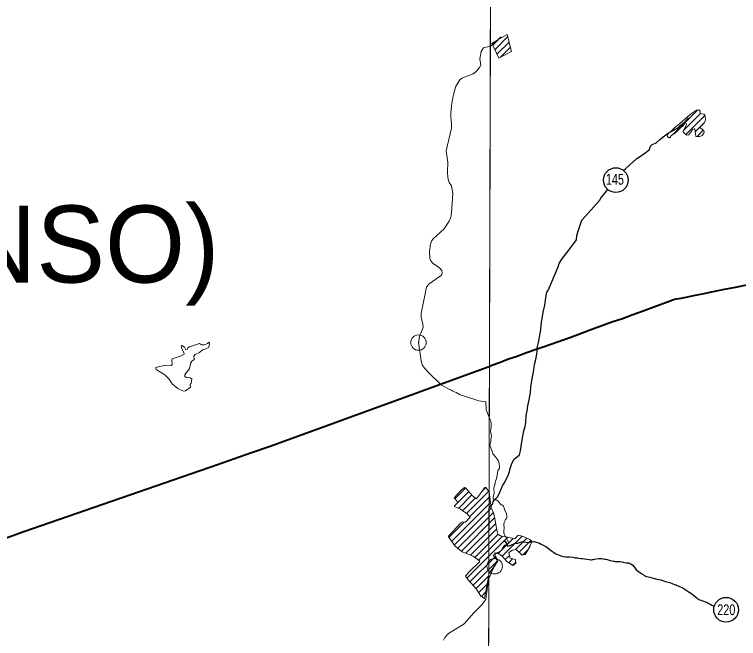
# Model space of a CAD drawing. Extents: x -1643653 to 4543381, y 1624270 to 13878484.
# Drawn here: x 582541 to 587242, y 8911844 to 8915895 of the extents above; entities that cross this region are included whole.
import ezdxf
from ezdxf.enums import TextEntityAlignment as Align

# ---------------------------------------------------------------- set-up
doc = ezdxf.new("R2010")
doc.units = 0
doc.header["$LTSCALE"] = 200
doc.header["$PDMODE"] = 32
doc.header["$PDSIZE"] = 100
doc.layers.add('6', color=7, linetype='Continuous', lineweight=13)
doc.layers.add('60', color=7, linetype='Continuous', lineweight=13)

msp = doc.modelspace()

# ---------------------------------------------------------------- linework, layer by layer
at = {"layer": '6'}
for p, q in [((585646.2, 8915694.7), (585684.3, 8915732.9)), ((585659.8, 8915665.9), (585742.7, 8915748.8)), ((585654.5, 8915713.5), (585659, 8915718.1)), ((585673.4, 8915637.1), (585751.8, 8915715.5)), ((585696.2, 8915617.4), (585761, 8915682.2)), ((586813.8, 8915113.8), (586974.3, 8915274.2)), ((586882.8, 8915140.3), (586994.4, 8915251.9)), ((586900.1, 8915115.2), (587023, 8915238.1)), ((586961.6, 8915134.2), (587014.3, 8915187)), ((586972, 8915102.2), (587012.5, 8915142.8)), ((586794.2, 8915094.1), (586800.9, 8915100.8)), ((585164.2, 8913764.7), (585168, 8913788.9)), ((585400.9, 8912751.3), (585470.7, 8912821)), ((585574.5, 8912797.6), (585600.5, 8912823.6)), ((585396.8, 8912704.8), (585490.4, 8912798.3)), ((585423.2, 8912688.8), (585510.1, 8912775.6)), ((585475.4, 8912656.1), (585619.8, 8912800.4)), ((585378.8, 8912474.6), (585631.4, 8912727.2)), ((585450.2, 8912673.2), (585533, 8912756.1)), ((585495.7, 8912633.9), (585626.7, 8912764.9)), ((585396.4, 8912449.8), (585636.2, 8912689.5)), ((585418.5, 8912429.5), (585650.2, 8912661.2)), ((585442.6, 8912411.1), (585658.2, 8912626.7)), ((585361.2, 8912499.4), (585461.2, 8912599.4)), ((585471.2, 8912397.3), (585665.1, 8912591.2)), ((585501.1, 8912384.8), (585671, 8912554.7)), ((585478.8, 8912235.2), (585744.3, 8912500.7)), ((585528.9, 8912370.1), (585680.2, 8912521.4)), ((585553.8, 8912352.6), (585708.5, 8912507.3)), ((585682.1, 8912396.1), (585779.6, 8912493.6)), ((585706.9, 8912378.4), (585836.5, 8912508)), ((585791.3, 8912420.4), (585866.7, 8912495.8)), ((585817.4, 8912404.1), (585893.6, 8912480.2)), ((585842.2, 8912386.5), (585874.3, 8912418.5)), ((585497.3, 8912211.3), (585658.6, 8912372.5)), ((585517.3, 8912188.8), (585677.4, 8912349)), ((585726.9, 8912356), (585754.2, 8912383.3)), ((585749.5, 8912336.2), (585775.3, 8912362)), ((585774.5, 8912318.7), (585795.5, 8912339.8)), ((585537.3, 8912166.4), (585618.5, 8912247.6)), ((585554.2, 8912140.9), (585609.2, 8912195.9)), ((585572, 8912116.2), (585600, 8912144.3))]:
    msp.add_line(p, q, dxfattribs=at)
for points in [[(585656.3, 8924738.8), (585614.8, 8909969.8), (585573.6, 8896026.7)], [(585659.6, 8915718.8), (585664, 8915721.8), (585674.1, 8915726.3), (585679.1, 8915730.6), (585692.1, 8915742.6), (585701, 8915749.9)], [(585414.9, 8915441.5), (585432.8, 8915470.1), (585444.4, 8915480.8), (585518.2, 8915510), (585536, 8915523.2), (585560.6, 8915550.4), (585569.1, 8915565.3), (585561.9, 8915607.2), (585571.5, 8915653.5), (585585.9, 8915678), (585631.7, 8915689.4), (585634.6, 8915690.8), (585639.6, 8915694.9), (585655.2, 8915714.2)], [(585387.2, 8915353.3), (585404.3, 8915424.6), (585414.9, 8915441.5)], [(585376.5, 8915206.1), (585374.8, 8915228.7), (585374.3, 8915258.9), (585377.8, 8915297.1), (585380.9, 8915318.6), (585384.2, 8915340.2), (585387.2, 8915353.3)], [(585344.3, 8915010.4), (585377.6, 8915157), (585377.3, 8915185), (585376.5, 8915206.1)], [(585258.2, 8914437.7), (585330, 8914503.1), (585362.7, 8914553.7), (585373.3, 8914579.2), (585378.8, 8914604.6), (585387.7, 8914732), (585378.4, 8914783.1), (585363.1, 8914804.4), (585355, 8914834.1), (585351.6, 8914872.3), (585354.6, 8914933.5), (585344.3, 8915010.4)], [(585317.3, 8914216), (585316.1, 8914232.9), (585298.9, 8914252.4), (585262, 8914276.7), (585242.9, 8914298.7), (585238.3, 8914309.6), (585235.2, 8914355.7), (585242.8, 8914403.2), (585251.4, 8914427.6), (585258.2, 8914437.7)], [(585206.8, 8914082.2), (585213.6, 8914117), (585218.3, 8914129.3), (585233.9, 8914146.7), (585314.4, 8914203.2), (585317.3, 8914215.7), (585317.3, 8914216)], [(585168, 8913788.9), (585170.2, 8913803.4), (585194, 8913862.9), (585192.3, 8913886.6), (585182.1, 8913928.2), (585182.1, 8913956.3), (585206.8, 8914082.2)], [(583623.7, 8913742.8), (583623.3, 8913744.4), (583627.1, 8913746.3), (583644.5, 8913734.8), (583653.4, 8913717.7), (583665.2, 8913722.5), (583666.7, 8913731.1), (583676.8, 8913738.3), (583741.4, 8913759.2), (583755.9, 8913751.1), (583774.9, 8913749.5), (583793.7, 8913757.9), (583802.4, 8913766.6), (583802.8, 8913766.1)], [(583802.8, 8913766.1), (583806.2, 8913762.1), (583805.2, 8913743.9), (583801.3, 8913733.7), (583784.9, 8913725.3), (583761, 8913718.8), (583741.9, 8913700.6), (583713.4, 8913686.5), (583705, 8913677.2), (583704.9, 8913669.1), (583709.5, 8913660.2), (583704.9, 8913652.1), (583693.4, 8913644.5), (583685.4, 8913633.9), (583677.6, 8913597.6), (583671.8, 8913586.7), (583652.7, 8913567.2), (583647.2, 8913556.2), (583648, 8913545.1), (583655.7, 8913537.4), (583682.8, 8913536.6), (583692.1, 8913529), (583688.8, 8913501.7), (583682.8, 8913491.9), (583683.7, 8913476)], [(585202.5, 8913598.6), (585187.4, 8913621.3), (585184.9, 8913630.1), (585183, 8913640.7), (585182.1, 8913645.8), (585164.2, 8913764.7)], [(583457.8, 8913603.4), (583457.8, 8913603.6), (583522.2, 8913617.7), (583557.9, 8913615.2), (583563.8, 8913622.4), (583562.2, 8913648.7), (583565.1, 8913658.5), (583624.2, 8913678.1), (583642.9, 8913689.1), (583643.7, 8913695.9), (583628.5, 8913724.3), (583623.7, 8913742.8)], [(583565.2, 8913497.4), (583544.3, 8913529.8), (583517.2, 8913556.5), (583460.7, 8913589.7), (583457.8, 8913603.4)], [(585365.1, 8913461), (585312.1, 8913489.8), (585233.9, 8913567.4), (585202.5, 8913598.6)], [(583683.7, 8913476), (583650.5, 8913452), (583639.2, 8913449.5), (583602.1, 8913467.3), (583565.2, 8913497.4)], [(585556.7, 8913386.5), (585456.6, 8913418.5), (585434.8, 8913426.6), (585408.2, 8913439.8), (585386, 8913450.3), (585374.6, 8913458.3), (585365.1, 8913461)], [(585630.2, 8913263.8), (585602.7, 8913329.2), (585600.5, 8913381), (585556.7, 8913386.5)], [(585736.2, 8912623.7), (585737.8, 8912631.2), (585738.3, 8912638), (585735.4, 8912652.4), (585724.9, 8912676.3), (585718.3, 8912696.1), (585715, 8912702.5), (585708.5, 8912708.9), (585700.5, 8912712.7), (585693.4, 8912718.1), (585681, 8912734.9), (585675.2, 8912740.7), (585669.2, 8912744.5), (585662.6, 8912744.7), (585653.1, 8912748.3), (585649.1, 8912753.1), (585647.6, 8912756.5), (585647.8, 8912762.3), (585652.8, 8912775.5), (585655.5, 8912788.5), (585655.4, 8912796.9), (585652.9, 8912813.2), (585653.4, 8912822.4), (585659.4, 8912841.6), (585663.8, 8912865.3), (585667.9, 8912876.9), (585671.8, 8912892.1), (585676, 8912920.4), (585680, 8912935.4), (585685.6, 8912942.4), (585689.2, 8912948.4), (585690.5, 8912953.8), (585690.6, 8912965.7), (585688.4, 8912978.7), (585685.4, 8912989.5), (585682.3, 8912996.3), (585663.9, 8913022.7), (585646, 8913043.7), (585639.3, 8913063.9), (585628.3, 8913091.6), (585627.9, 8913097.2), (585633.8, 8913122.4), (585634.1, 8913133.2), (585636.9, 8913159.3), (585636.4, 8913167.7), (585632.5, 8913187.7), (585636.7, 8913220.8), (585636.8, 8913228.4), (585635.7, 8913243), (585633.6, 8913253.8), (585630.2, 8913263.8)], [(585622.7, 8912796.8), (585600.5, 8912823.7), (585595.2, 8912825), (585539.5, 8912751.2), (585515.6, 8912769.3), (585469.4, 8912822.4), (585462.9, 8912823.7), (585443.5, 8912809), (585414.9, 8912778.3), (585415.6, 8912779)], [(585415.6, 8912779), (585396.2, 8912757.3), (585416.2, 8912731.2), (585414.5, 8912723), (585396.8, 8912705.3), (585396.8, 8912701), (585436.1, 8912682.8), (585481.6, 8912651.8), (585498.9, 8912629.7), (585486.4, 8912619.5), (585473.8, 8912602.6), (585466, 8912598.1), (585452.6, 8912601.9), (585439.9, 8912594.7), (585358.3, 8912507.7), (585358.3, 8912503.4), (585401.6, 8912442.4), (585447.4, 8912407.4), (585518.3, 8912377.6), (585561.9, 8912346.9), (585558.9, 8912339.9), (585492.8, 8912277.7), (585470.1, 8912248.8), (585485.7, 8912224.4), (585539.5, 8912164), (585568.8, 8912118.3), (585592.6, 8912103), (585622.1, 8912267.7)], [(585622.1, 8912267.7), (585652.2, 8912309.6), (585680.1, 8912345.6), (585648.2, 8912385.5), (585662.2, 8912391.5), (585674.1, 8912397.5), (585680.1, 8912397.5), (585708.1, 8912377.6), (585736.1, 8912345.6), (585776.1, 8912317.6), (585796.1, 8912333.6), (585794.1, 8912357.6), (585760.1, 8912365.6), (585754.1, 8912383.5), (585750.1, 8912401.5), (585774.1, 8912417.5), (585798.1, 8912421.5), (585838, 8912385.5), (585856, 8912389.5), (585890, 8912443.5), (585890, 8912449.5), (585902, 8912473.5), (585882, 8912489.5), (585838, 8912507.5), (585812.1, 8912515.5), (585790.1, 8912491.5), (585740.1, 8912501.5), (585696.1, 8912509.5), (585680.1, 8912521.5), (585672.1, 8912547.5), (585662.2, 8912609.5), (585650.2, 8912661.4), (585636.2, 8912689.4), (585622.7, 8912796.8)], [(585658.3, 8912313), (585669.3, 8912330.1), (585674.8, 8912344.1), (585674.7, 8912356.1), (585670, 8912363.9), (585669.5, 8912366.5), (585664.5, 8912377.1), (585660.4, 8912393.1), (585660.6, 8912399.1), (585661.4, 8912399.7), (585667, 8912398.8), (585671.5, 8912399.6), (585691.6, 8912407.8), (585703.4, 8912415.2), (585710.9, 8912433.7), (585717.4, 8912443.1), (585724.5, 8912449.1), (585741.6, 8912456.2), (585745.8, 8912461.4), (585749, 8912467.6), (585749.3, 8912469.8), (585718.8, 8912525.6), (585717.8, 8912538.1), (585721, 8912565.3), (585718.2, 8912578.9), (585717.9, 8912586.7), (585719.7, 8912596.1), (585725.9, 8912610.6), (585729.7, 8912616.2), (585736.2, 8912623.7)], [(585325.3, 8911832.9), (585335.1, 8911850.8), (585358.8, 8911875.8), (585459.9, 8911939.1), (585523.3, 8912010.5), (585577.2, 8912063.6), (585601.4, 8912098.4), (585618, 8912226.8), (585623.8, 8912242.6), (585628.7, 8912250.5), (585642.8, 8912284.1), (585658.3, 8912313)]]:
    msp.add_lwpolyline(points, dxfattribs=at)
for points in [[(585645.8, 8921027.3), (574684.9, 8921064.7), (574653.9, 8910009.3), (585614.8, 8909969.8)], [(585640, 8915707.7), (585685.4, 8915611.8), (585768.3, 8915655.4), (585738.6, 8915763.7)], [(586913.1, 8915233.4), (586943.5, 8915256), (586968, 8915272.7), (586983.7, 8915276.6), (586992.5, 8915266.8), (586993.5, 8915252.1), (587016, 8915247.2), (587021.9, 8915241.3), (587025.8, 8915229.5), (587026.8, 8915216.8), (587024.8, 8915203), (587019.9, 8915194.2), (587006.2, 8915176.6), (586997.4, 8915168.7), (586993.5, 8915159.9), (587003.3, 8915152), (587016, 8915139.3), (587018, 8915127.5), (587005.2, 8915109.9), (586989.5, 8915102), (586973.9, 8915102), (586965, 8915103), (586961.1, 8915138.3), (586958.2, 8915153), (586953.3, 8915153), (586943.5, 8915149.1), (586931.7, 8915130.5), (586925.8, 8915124.6), (586922.9, 8915119.7), (586918, 8915113.8), (586906.2, 8915110.8), (586892.5, 8915120.7), (586884.6, 8915130.5), (586881.7, 8915138.3), (586901.3, 8915174.6), (586903.3, 8915182.4), (586899.3, 8915192.2), (586894.4, 8915190.3), (586877.8, 8915167.7), (586870.9, 8915165.8), (586832.7, 8915126.5), (586802.3, 8915105.9), (586799.3, 8915095.2), (586789.5, 8915093.2), (586780.7, 8915102), (586777.8, 8915110.8), (586790.5, 8915127.5), (586797.4, 8915131.4), (586823.8, 8915156.9), (586860.1, 8915186.4)]]:
    msp.add_lwpolyline(points, close=True, dxfattribs=at)
at = {"layer": '6', "lineweight": 25}
for points in [[(586706.4, 8915062.2), (586729.7, 8915084), (586760.1, 8915106.5), (586784.3, 8915123.2), (586823.6, 8915145.7), (586847, 8915158.3), (586863.6, 8915174), (586876.8, 8915185.2), (586890.9, 8915196.4), (586914.5, 8915221.7), (586915.6, 8915222.3), (586917.4, 8915222.5)], [(586497.7, 8914883.6), (586508.3, 8914893.6), (586538, 8914920.3), (586580.2, 8914956.6), (586633.3, 8914995.3), (586661.6, 8915016), (586666.2, 8915026.8), (586670.9, 8915039.1), (586680.2, 8915050.5), (586702.7, 8915060.1), (586706.4, 8915062.2)], [(586228.4, 8914563.8), (586338, 8914686.4), (586347.1, 8914702.6), (586393.3, 8914758.1)], [(586070, 8914257.2), (586077.1, 8914278.1), (586094.2, 8914305.4), (586139.4, 8914364.6), (586172.7, 8914407.5), (586190, 8914431.6), (586192.9, 8914459.2), (586200, 8914488.1), (586213.2, 8914528.1), (586224.4, 8914559.4), (586228.4, 8914563.8)], [(585934, 8913722), (585934.1, 8913727.4), (585935.2, 8913729.7), (585937.4, 8913740.1), (585943.5, 8913764.7), (585955.7, 8913833.7), (585961.6, 8913894.9), (585973, 8913962.3), (585983.6, 8914007.2), (585990.8, 8914055.1), (585996.9, 8914092.1), (586005.3, 8914103.8), (586070, 8914257.2)], [(585856.5, 8913219.1), (585860.7, 8913248.2), (585862.4, 8913291.7), (585868.5, 8913322.9), (585873.7, 8913355.2), (585882.9, 8913393), (585891, 8913440.9), (585892.9, 8913478), (585900.7, 8913515.9), (585913.7, 8913588.2), (585917.8, 8913623.5), (585925.6, 8913655.5), (585931.1, 8913678.4), (585934.2, 8913705.8), (585934, 8913722)], [(585623.2, 8912691.7), (585629.9, 8912698.6), (585644, 8912715.2), (585647.4, 8912722.6), (585647.8, 8912731), (585656, 8912741.3), (585677.9, 8912764.1), (585688.7, 8912784), (585708.8, 8912833.9), (585720.6, 8912852.9), (585744.2, 8912898.7), (585755.7, 8912925.3), (585758.6, 8912948.3), (585769, 8912979.4), (585785.3, 8913008.3), (585795.4, 8913017.5), (585819.2, 8913037.2), (585827, 8913063.2), (585838, 8913133.6), (585848.6, 8913192.5), (585856.5, 8913219.1)], [(585714.7, 8912475.9), (585724.1, 8912475.4), (585725.1, 8912474.8), (585731.8, 8912467), (585736.8, 8912456.3), (585742.8, 8912445.1), (585743.5, 8912444.3), (585763.1, 8912449.6), (585791.7, 8912461.8), (585809.2, 8912463.3), (585824.3, 8912469.3), (585831.6, 8912471.5), (585844.2, 8912472.3), (585850.6, 8912471.9), (585863.1, 8912469.2), (585875.1, 8912467.4), (585880.6, 8912467.8), (585886.4, 8912469), (585893.4, 8912471), (585899.8, 8912472.4), (585915.8, 8912474.7), (585942.4, 8912464.9), (585949, 8912463.1), (585959.9, 8912457.3), (585989.6, 8912441.1), (586000.1, 8912434.3), (586016.1, 8912421.7), (586027.8, 8912412.1), (586039.7, 8912403.8), (586056.1, 8912394.2), (586061.5, 8912391.2), (586072, 8912386.2), (586077.3, 8912384), (586087, 8912380.8), (586092.6, 8912379.8), (586102.9, 8912376.2), (586118.2, 8912374), (586137.9, 8912373.1), (586144, 8912373.1), (586164.9, 8912371.5), (586175.2, 8912369.5), (586180.3, 8912368.1), (586185.2, 8912367.3), (586190.5, 8912366.9), (586195.8, 8912366.7), (586205.8, 8912365.2), (586221, 8912363.6), (586226.7, 8912362.2), (586256.6, 8912358.6), (586272.5, 8912355.8), (586282.2, 8912354.8), (586287.7, 8912355.5), (586293.6, 8912356.7), (586300, 8912357.1), (586305.6, 8912358.1), (586317.3, 8912360.9), (586335.4, 8912362.9), (586335.4, 8912362.9), (586348, 8912363.6)], [(586348, 8912363.6), (586353.5, 8912363), (586363.2, 8912361.4), (586373.8, 8912359), (586379.8, 8912358.2), (586388.9, 8912356), (586394.6, 8912354), (586409.6, 8912349.8), (586430, 8912346.7), (586435.1, 8912345.5), (586439.7, 8912344.7), (586450.3, 8912344.3), (586456.2, 8912344.7), (586466.5, 8912344.1), (586471.8, 8912342.9), (586486.8, 8912340.8), (586492.6, 8912339.4), (586512.4, 8912336), (586518, 8912335.8), (586528.4, 8912334.6), (586538.3, 8912330.6), (586554.6, 8912320.6), (586566.6, 8912304.4), (586568.3, 8912303), (586577.9, 8912290.2), (586583.1, 8912284.6), (586607.6, 8912267), (586623.2, 8912258.4), (586629.7, 8912253.2), (586643.5, 8912247.5), (586666.8, 8912241.5), (586673.2, 8912239.3), (586710.9, 8912228.5), (586724.5, 8912226.6), (586736.3, 8912223.8), (586742.6, 8912222.6), (586748.4, 8912221), (586766.5, 8912215), (586784.4, 8912210.6), (586796.5, 8912206.4), (586814.4, 8912199.1), (586826, 8912195.1), (586837.7, 8912191.3), (586843.9, 8912188.7), (586850.1, 8912186.7), (586886.9, 8912168.1), (586907.5, 8912153.5), (586915.4, 8912150.1), (586939.5, 8912132.9), (586950.7, 8912123.9), (586970.1, 8912107.2), (586976.9, 8912102), (586984.3, 8912097.8), (586997.1, 8912092.2), (587002.8, 8912090.2), (587014.6, 8912085.8), (587032.8, 8912080.2), (587044.3, 8912074.2), (587056.4, 8912067.2), (587068.5, 8912060.6), (587083.5, 8912053.1)]]:
    msp.add_lwpolyline(points, dxfattribs=at)
at = {"layer": '6', "lineweight": 40}
for points in [[(587942.9, 8914269.9), (587894.7, 8914259.8), (587797.8, 8914239.6), (587700.8, 8914220), (587586.4, 8914197.2), (587471.4, 8914174.2), (587387.3, 8914155.4), (587304, 8914139.1), (587220.7, 8914122.7), (587137.7, 8914106.3), (587056.1, 8914089), (587006.5, 8914079.3)], [(587006.5, 8914079.3), (586956.9, 8914069.8), (586911.4, 8914060.1), (586866.7, 8914051.8), (586825.2, 8914043.6), (586798.3, 8914033.5), (586690.9, 8913993.9), (586622.7, 8913968.9), (586555, 8913944.4), (586487.3, 8913919.8), (586419.9, 8913896.5), (586354.1, 8913872.9), (586290, 8913849.2), (586225.8, 8913825.7), (586151.9, 8913798.9), (586066.1, 8913768.3), (585980.4, 8913738.3), (585934, 8913722)], [(585934, 8913722), (585864.5, 8913697.7), (585798.1, 8913673.2), (585748.7, 8913656.8), (585711.9, 8913642.6), (585690.2, 8913634.1), (585634.1, 8913614.2)], [(582260, 8912414.3), (582602, 8912537.9), (583859, 8912972.9), (584080.2, 8913052.4), (584201.3, 8913092.2), (585634.1, 8913614.2)]]:
    msp.add_lwpolyline(points, dxfattribs=at)
at = {"layer": '6', "lineweight": 25}
for centre in [(586445.1, 8914819.6), (587160.8, 8912030.6)]:
    msp.add_circle(centre, 80.3, dxfattribs=at)
at = {"layer": '6'}
for p in [(585164.2, 8913764.7), (585658.3, 8912313)]:
    msp.add_point(p, dxfattribs=at)
at = {"layer": '60', "lineweight": 25}
msp.add_spline([(814781, 9009175.5), (814787.2, 9009173.4), (814796.9, 9009173.4), (814799.4, 9009172.4), (814805.1, 9009174.5), (814805.6, 9009176.5), (814811.7, 9009179.5), (814811.7, 9009179.5), (814801.5, 9009181), (814790.7, 9009181.5), (814784.1, 9009183.1), (814777.4, 9009185.1), (814778.4, 9009175.5)], degree=3, dxfattribs=at)

# ---------------------------------------------------------------- texts
at = {"layer": '6', "width": 0.75}
for s, p in [('145', (586439, 8914789.8)), ('220', (587162.1, 8911995.9))]:
    msp.add_text(s, height=70, dxfattribs=at).set_placement(p, align=Align.CENTER)
at = {"layer": '6'}
msp.add_text('(PAULO AFONSO)', height=500, dxfattribs=at).set_placement((578150.5, 8914154.4))

doc.saveas('drawing.dxf')
